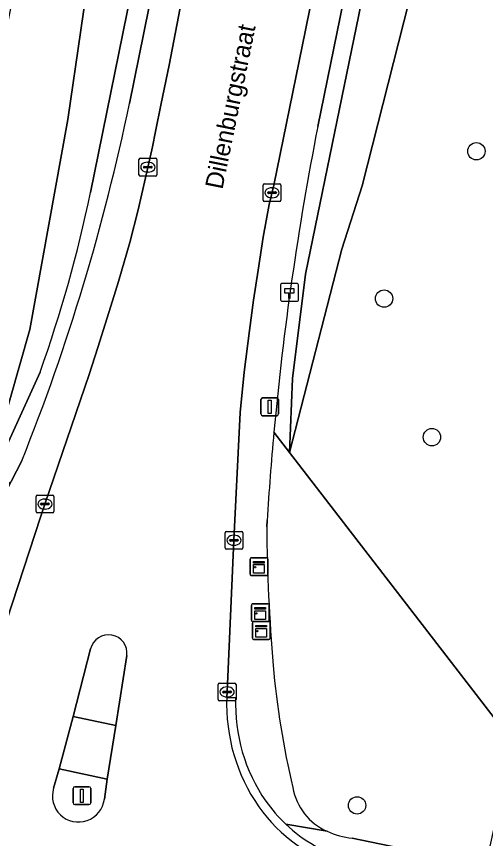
# Model space of a CAD drawing. Extents: x 157692 to 159674, y 381452 to 383291.
# Drawn here: x 158634.79 to 158661.11, y 382684.57 to 382730.71 of the extents above; entities that cross this region are included whole.
import ezdxf

# ---------------------------------------------------------------- set-up
doc = ezdxf.new("R2010")
doc.units = 0
for name, color, linetype in [('IMGEO_Boom', 7, 'Continuous'), ('IMGEO_Groenvoorziening', 7, 'Continuous'), ('IMGEO_Hectometerpaal', 7, 'Continuous'), ('IMGEO_Kast', 7, 'Continuous'), ('IMGEO_Kolk', 7, 'Continuous'), ('IMGEO_Lichtmast', 7, 'Continuous'), ('IMGEO_Openbare_ruimte_label', 7, 'Continuous'), ('IMGEO_Rijbaan_lokaal_open', 7, 'Continuous'), ('IMGEO_Verkeerseiland_open', 7, 'Continuous'), ('IMGEO_Voetpad_open', 7, 'Continuous')]:
    doc.layers.add(name, color=color, linetype=linetype)

msp = doc.modelspace()

# ---------------------------------------------------------------- linework, layer by layer
at = {"layer": 'IMGEO_Boom'}
for centre in [(158660.596, 382723.141), (158655.417, 382714.875), (158658.099, 382707.097), (158653.903, 382686.432)]:
    msp.add_circle(centre, 0.489, dxfattribs=at)
at = {"layer": 'IMGEO_Groenvoorziening'}
for points in [[(158632.745, 382703.334), (158635.55, 382713.134), (158637.679, 382724.927), (158641.312, 382750), (158648.641, 382807.609), (158649.845, 382812.345), (158650.33, 382813.605), (158650.16, 382813.638), (158647.466, 382821.377), (158647.156, 382819.002), (158642.273, 382782.708), (158639.286, 382755.57), (158638.221, 382750), (158630.784, 382712.905), (158629.714, 382708.186), (158624.033, 382709.319), (158623.985, 382709.086), (158625.484, 382708.828), (158623.533, 382699.345), (158618.451, 382700.394), (158617.994, 382696.776), (158622.669, 382695.989)], [(158669.872, 382725.146), (158674.896, 382750), (158688.55, 382817.557), (158678.115, 382809.196), (158676.891, 382809.059), (158676.635, 382806.884), (158674.473, 382799.084), (158671.751, 382787.7), (158669.714, 382780.412), (158661.791, 382750), (158657.985, 382736.166), (158654.179, 382721.201), (158653.037, 382717.653), (158650.109, 382706.237), (158662.606, 382690.028)], [(158669.714, 382780.412), (158671.751, 382787.7), (158674.473, 382799.084), (158676.635, 382806.884), (158676.891, 382809.059), (158669.15, 382808.193), (158669.069, 382807.795), (158669.595, 382807.547), (158669.708, 382807.209), (158657.947, 382750), (158651.008, 382716.245), (158650.279, 382710.397), (158650.109, 382706.237), (158653.037, 382717.653), (158654.179, 382721.201), (158657.985, 382736.166), (158661.791, 382750)]]:
    msp.add_lwpolyline(points, close=True, dxfattribs=at)
for points in [[(158656.834, 382808.993), (158657.194, 382809.564), (158657.633, 382809.983), (158657.874, 382810.023), (158657.985, 382809.048), (158658.159, 382809.903), (158657.969, 382809.942), (158658.403, 382812.052), (158650.33, 382813.605), (158649.845, 382812.345), (158648.641, 382807.609), (158641.312, 382750), (158637.679, 382724.927), (158635.55, 382713.134), (158632.745, 382703.334), (158636.118, 382710.748)], [(158641.131, 382725.823), (158646.027, 382750), (158657.985, 382809.048), (158657.874, 382810.023), (158657.633, 382809.983), (158657.194, 382809.564), (158656.834, 382808.993), (158644.868, 382750), (158638.95, 382720.827)], [(158638.95, 382720.827), (158644.868, 382750), (158656.834, 382808.993)], [(158669.708, 382807.209), (158669.595, 382807.547), (158669.069, 382807.795), (158669.049, 382807.696), (158668.938, 382807.719), (158656.898, 382750), (158651.696, 382724.533)], [(158649.235, 382707.371), (158650.109, 382706.237), (158650.279, 382710.397), (158651.008, 382716.245), (158657.947, 382750), (158669.708, 382807.209)], [(158636.118, 382710.748), (158632.745, 382703.334), (158634.496, 382704.61), (158635.086, 382705.761)], [(158653.631, 382684.589), (158661.132, 382683.043), (158661.847, 382686.36), (158662.606, 382690.028), (158650.109, 382706.237), (158649.235, 382707.371)], [(158648.852, 382702.413), (158648.833, 382702.062)]]:
    msp.add_lwpolyline(points, dxfattribs=at)
for centre, radius, start, end in [((158525.384, 382749.758), 118.195, 338.14642, 348.3168), ((158819.65, 382691.691), 171.135, 168.93598, 174.74306), ((158562.068, 382736.992), 78.563, 340.48526, 348.12612), ((158562.068, 382736.992), 78.563, 340.48526, 348.12612), ((158824.89, 382691.308), 176.388, 174.77506, 176.39041), ((158751.35, 382702.877), 102.52, 180.45532, 184.81124), ((158699.344, 382698.849), 50.361, 185.2073, 193.1063), ((158653.552, 382688.006), 3.307, 190.0551, 246.2594), ((158654.046, 382688.84), 4.271, 244.6807, 264.4177)]:
    msp.add_arc(centre, radius, start, end, dxfattribs=at)
at = {"layer": 'IMGEO_Hectometerpaal'}
for p, q in [((158649.611, 382715.644), (158649.611, 382714.803)), ((158649.611, 382715.644), (158649.611, 382714.803)), ((158650.527, 382715.728), (158649.686, 382715.728)), ((158650.527, 382715.728), (158649.686, 382715.728)), ((158650.611, 382714.812), (158650.611, 382715.653)), ((158650.611, 382714.812), (158650.611, 382715.653)), ((158649.695, 382714.728), (158650.536, 382714.728)), ((158649.695, 382714.728), (158650.536, 382714.728))]:
    msp.add_line(p, q, dxfattribs=at)
msp.add_lwpolyline([(158650.136, 382714.872), (158650.076, 382714.872), (158650.076, 382715.177), (158649.856, 382715.177), (158649.856, 382715.446), (158650.356, 382715.446), (158650.356, 382715.177), (158650.136, 382715.177), (158650.136, 382714.872)], dxfattribs=at)
for centre, start, end in [((158649.689, 382715.65), 92.4484, 184.2845), ((158649.689, 382715.65), 92.4484, 184.2845), ((158650.533, 382715.65), 2.4484, 94.2845), ((158650.533, 382715.65), 2.4484, 94.2845), ((158649.689, 382714.806), 182.4484, 274.2845), ((158649.689, 382714.806), 182.4484, 274.2845), ((158650.533, 382714.806), 272.4484, 4.2845), ((158650.533, 382714.806), 272.4484, 4.2845)]:
    msp.add_arc(centre, 0.0779, start, end, dxfattribs=at)
at = {"layer": 'IMGEO_Kast'}
for p, q in [((158647.97, 382700.33), (158648.811, 382700.33)), ((158648.811, 382700.33), (158647.97, 382700.33)), ((158648.895, 382700.255), (158648.895, 382699.414)), ((158648.895, 382699.414), (158648.895, 382700.255)), ((158647.895, 382699.405), (158647.895, 382700.246)), ((158647.895, 382700.246), (158647.895, 382699.405)), ((158648.82, 382699.33), (158647.979, 382699.33)), ((158647.979, 382699.33), (158648.82, 382699.33)), ((158647.969, 382696.818), (158647.969, 382697.659)), ((158647.969, 382697.659), (158647.969, 382696.818)), ((158648.044, 382697.743), (158648.885, 382697.743)), ((158648.885, 382697.743), (158648.044, 382697.743)), ((158648.969, 382697.668), (158648.969, 382696.827)), ((158648.969, 382696.827), (158648.969, 382697.668)), ((158648.03, 382695.821), (158648.03, 382696.662)), ((158648.03, 382696.662), (158648.03, 382695.821)), ((158648.894, 382696.743), (158648.053, 382696.743)), ((158648.053, 382696.743), (158648.894, 382696.743)), ((158648.105, 382696.746), (158648.946, 382696.746)), ((158648.946, 382696.746), (158648.105, 382696.746)), ((158649.03, 382696.671), (158649.03, 382695.83)), ((158649.03, 382695.83), (158649.03, 382696.671)), ((158648.955, 382695.746), (158648.114, 382695.746)), ((158648.114, 382695.746), (158648.955, 382695.746))]:
    msp.add_line(p, q, dxfattribs=at)
for points in [[(158648.09, 382700.12), (158648.69, 382700.12), (158648.69, 382700.035), (158648.09, 382700.035), (158648.09, 382700.12)], [(158648.09, 382699.945), (158648.69, 382699.945), (158648.69, 382699.456), (158648.09, 382699.456), (158648.09, 382699.945)], [(158648.164, 382697.533), (158648.764, 382697.533), (158648.764, 382697.448), (158648.164, 382697.448), (158648.164, 382697.533)], [(158648.164, 382697.358), (158648.764, 382697.358), (158648.764, 382696.869), (158648.164, 382696.869), (158648.164, 382697.358)], [(158648.225, 382696.536), (158648.825, 382696.536), (158648.825, 382696.451), (158648.225, 382696.451), (158648.225, 382696.536)], [(158648.225, 382696.361), (158648.825, 382696.361), (158648.825, 382695.872), (158648.225, 382695.872), (158648.225, 382696.361)]]:
    msp.add_lwpolyline(points, dxfattribs=at)
for centre in [(158648.174, 382699.794), (158648.248, 382697.207), (158648.309, 382696.21)]:
    msp.add_circle(centre, 0.0377, dxfattribs=at)
for centre, start, end in [((158647.973, 382700.252), 92.4484, 184.2845), ((158647.973, 382700.252), 92.4484, 184.2845), ((158648.817, 382700.252), 2.4484, 94.2845), ((158648.817, 382700.252), 2.4484, 94.2845), ((158647.973, 382699.408), 182.4484, 274.2845), ((158647.973, 382699.408), 182.4484, 274.2845), ((158648.817, 382699.408), 272.4484, 4.2845), ((158648.817, 382699.408), 272.4484, 4.2845), ((158648.047, 382697.665), 92.4484, 184.2845), ((158648.047, 382697.665), 92.4484, 184.2845), ((158648.891, 382697.665), 2.4484, 94.2845), ((158648.891, 382697.665), 2.4484, 94.2845), ((158648.047, 382696.821), 182.4484, 274.2845), ((158648.047, 382696.821), 182.4484, 274.2845), ((158648.108, 382696.668), 92.4484, 184.2845), ((158648.108, 382696.668), 92.4484, 184.2845), ((158648.891, 382696.821), 272.4484, 4.2845), ((158648.891, 382696.821), 272.4484, 4.2845), ((158648.952, 382696.668), 2.4484, 94.2845), ((158648.952, 382696.668), 2.4484, 94.2845), ((158648.108, 382695.824), 182.4484, 274.2845), ((158648.108, 382695.824), 182.4484, 274.2845), ((158648.952, 382695.824), 272.4484, 4.2845), ((158648.952, 382695.824), 272.4484, 4.2845)]:
    msp.add_arc(centre, 0.0779, start, end, dxfattribs=at)
at = {"layer": 'IMGEO_Kolk'}
for p, q in [((158641.663, 382721.823), (158641.663, 382722.675)), ((158641.738, 382722.749), (158642.59, 382722.749)), ((158642.151, 382722.529), (158642.176, 382722.529)), ((158642.664, 382722.675), (158642.664, 382721.823)), ((158641.922, 382722.243), (158641.922, 382722.255)), ((158642.36, 382722.206), (158641.962, 382722.206)), ((158641.965, 382722.292), (158642.363, 382722.292)), ((158642.174, 382721.969), (158642.149, 382721.969)), ((158642.406, 382722.255), (158642.406, 382722.243)), ((158642.59, 382721.749), (158641.738, 382721.749)), ((158648.63, 382720.389), (158648.63, 382721.241)), ((158648.705, 382721.315), (158649.557, 382721.315)), ((158649.118, 382721.095), (158649.143, 382721.095)), ((158649.631, 382721.241), (158649.631, 382720.389)), ((158648.889, 382720.809), (158648.889, 382720.821)), ((158649.327, 382720.772), (158648.929, 382720.772)), ((158648.932, 382720.858), (158649.33, 382720.858)), ((158649.373, 382720.821), (158649.373, 382720.809)), ((158649.557, 382720.315), (158648.705, 382720.315)), ((158649.141, 382720.535), (158649.116, 382720.535)), ((158635.889, 382702.917), (158635.889, 382703.769)), ((158635.964, 382703.843), (158636.816, 382703.843)), ((158636.377, 382703.623), (158636.402, 382703.623)), ((158636.89, 382703.769), (158636.89, 382702.917)), ((158636.148, 382703.337), (158636.148, 382703.349)), ((158636.586, 382703.3), (158636.188, 382703.3)), ((158636.191, 382703.386), (158636.589, 382703.386)), ((158636.4, 382703.063), (158636.375, 382703.063)), ((158636.632, 382703.349), (158636.632, 382703.337)), ((158636.816, 382702.843), (158635.964, 382702.843)), ((158646.493, 382700.884), (158646.493, 382701.736)), ((158646.568, 382701.81), (158647.42, 382701.81)), ((158647.494, 382701.736), (158647.494, 382700.884)), ((158646.752, 382701.304), (158646.752, 382701.316)), ((158647.19, 382701.267), (158646.792, 382701.267)), ((158646.795, 382701.353), (158647.193, 382701.353)), ((158646.981, 382701.59), (158647.006, 382701.59)), ((158647.236, 382701.316), (158647.236, 382701.304)), ((158647.42, 382700.81), (158646.568, 382700.81)), ((158647.004, 382701.03), (158646.979, 382701.03)), ((158646.108, 382692.372), (158646.108, 382693.224)), ((158646.183, 382693.298), (158647.035, 382693.298)), ((158646.596, 382693.078), (158646.621, 382693.078)), ((158647.109, 382693.224), (158647.109, 382692.372)), ((158646.367, 382692.792), (158646.367, 382692.804)), ((158646.805, 382692.755), (158646.407, 382692.755)), ((158646.41, 382692.841), (158646.808, 382692.841)), ((158646.619, 382692.518), (158646.594, 382692.518)), ((158646.851, 382692.804), (158646.851, 382692.792)), ((158647.035, 382692.298), (158646.183, 382692.298))]:
    msp.add_line(p, q, dxfattribs=at)
for points in [[(158641.663, 382721.823), (158641.663, 382722.675)], [(158641.738, 382722.749), (158642.59, 382722.749)], [(158642.664, 382722.675), (158642.664, 382721.823)], [(158642.59, 382721.749), (158641.738, 382721.749)], [(158648.63, 382720.389), (158648.63, 382721.241)], [(158648.705, 382721.315), (158649.557, 382721.315)], [(158649.631, 382721.241), (158649.631, 382720.389)], [(158649.557, 382720.315), (158648.705, 382720.315)], [(158635.889, 382702.917), (158635.889, 382703.769)], [(158635.964, 382703.843), (158636.816, 382703.843)], [(158636.89, 382703.769), (158636.89, 382702.917)], [(158636.816, 382702.843), (158635.964, 382702.843)], [(158646.493, 382700.884), (158646.493, 382701.736)], [(158646.568, 382701.81), (158647.42, 382701.81)], [(158647.494, 382701.736), (158647.494, 382700.884)], [(158647.42, 382700.81), (158646.568, 382700.81)], [(158646.108, 382692.372), (158646.108, 382693.224)], [(158646.183, 382693.298), (158647.035, 382693.298)], [(158647.109, 382693.224), (158647.109, 382692.372)], [(158647.035, 382692.298), (158646.183, 382692.298)]]:
    msp.add_lwpolyline(points, dxfattribs=at)
for centre, radius, start, end in [((158641.74, 382722.673), 0.0765, 91.552, 178.448), ((158641.74, 382722.673), 0.0765, 91.552, 178.448), ((158642.588, 382722.673), 0.0765, 1.552, 88.448), ((158642.588, 382722.673), 0.0765, 1.552, 88.448), ((158641.962, 382722.252), 0.0403, 85.8775, 175.7526), ((158641.959, 382722.242), 0.0366, 178.938, 274.7102), ((158642.363, 382722.249), 0.043, 264.8664, 352.4533), ((158642.367, 382722.254), 0.0386, 1.7309, 96.639), ((158641.74, 382721.825), 0.0765, 181.552, 268.448), ((158641.74, 382721.825), 0.0765, 181.552, 268.448), ((158642.588, 382721.825), 0.0765, 271.552, 358.448), ((158642.588, 382721.825), 0.0765, 271.552, 358.448), ((158648.707, 382721.239), 0.0765, 91.552, 178.448), ((158648.707, 382721.239), 0.0765, 91.552, 178.448), ((158649.555, 382721.239), 0.0765, 1.552, 88.448), ((158649.555, 382721.239), 0.0765, 1.552, 88.448), ((158648.929, 382720.818), 0.0403, 85.8775, 175.7526), ((158648.926, 382720.808), 0.0366, 178.938, 274.7102), ((158649.33, 382720.815), 0.043, 264.8664, 352.4533), ((158649.334, 382720.82), 0.0386, 1.7309, 96.639), ((158648.707, 382720.391), 0.0765, 181.552, 268.448), ((158648.707, 382720.391), 0.0765, 181.552, 268.448), ((158649.555, 382720.391), 0.0765, 271.552, 358.448), ((158649.555, 382720.391), 0.0765, 271.552, 358.448), ((158635.966, 382703.767), 0.0765, 91.552, 178.448), ((158635.966, 382703.767), 0.0765, 91.552, 178.448), ((158636.814, 382703.767), 0.0765, 1.552, 88.448), ((158636.814, 382703.767), 0.0765, 1.552, 88.448), ((158636.188, 382703.346), 0.0403, 85.8775, 175.7526), ((158636.185, 382703.336), 0.0366, 178.938, 274.7102), ((158636.589, 382703.343), 0.043, 264.8664, 352.4533), ((158636.593, 382703.348), 0.0386, 1.7309, 96.639), ((158635.966, 382702.919), 0.0765, 181.552, 268.448), ((158635.966, 382702.919), 0.0765, 181.552, 268.448), ((158636.814, 382702.919), 0.0765, 271.552, 358.448), ((158636.814, 382702.919), 0.0765, 271.552, 358.448), ((158646.57, 382701.734), 0.0765, 91.552, 178.448), ((158646.57, 382701.734), 0.0765, 91.552, 178.448), ((158647.418, 382701.734), 0.0765, 1.552, 88.448), ((158647.418, 382701.734), 0.0765, 1.552, 88.448), ((158646.792, 382701.313), 0.0403, 85.8775, 175.7526), ((158646.789, 382701.303), 0.0366, 178.938, 274.7102), ((158647.193, 382701.31), 0.043, 264.8664, 352.4533), ((158647.197, 382701.315), 0.0386, 1.7309, 96.639), ((158646.57, 382700.886), 0.0765, 181.552, 268.448), ((158646.57, 382700.886), 0.0765, 181.552, 268.448), ((158647.418, 382700.886), 0.0765, 271.552, 358.448), ((158647.418, 382700.886), 0.0765, 271.552, 358.448), ((158646.185, 382693.222), 0.0765, 91.552, 178.448), ((158646.185, 382693.222), 0.0765, 91.552, 178.448), ((158647.033, 382693.222), 0.0765, 1.552, 88.448), ((158647.033, 382693.222), 0.0765, 1.552, 88.448), ((158646.407, 382692.801), 0.0403, 85.8775, 175.7526), ((158646.404, 382692.791), 0.0366, 178.938, 274.7102), ((158646.808, 382692.798), 0.043, 264.8664, 352.4533), ((158646.812, 382692.803), 0.0386, 1.7309, 96.639), ((158646.185, 382692.374), 0.0765, 181.552, 268.448), ((158646.185, 382692.374), 0.0765, 181.552, 268.448), ((158647.033, 382692.374), 0.0765, 271.552, 358.448), ((158647.033, 382692.374), 0.0765, 271.552, 358.448)]:
    msp.add_arc(centre, radius, start, end, dxfattribs=at)
for centre, major_axis, ratio, start_param, end_param in [((158642.15, 382722.249), (-0.387, 0.002), 0.722429, 4.712389, 7.853982), ((158642.175, 382722.249), (-0.39, 0.002), 0.717154, 1.570796, 4.712389), ((158649.117, 382720.815), (-0.387, 0.002), 0.722429, 4.712389, 7.853982), ((158649.142, 382720.815), (-0.39, 0.002), 0.717154, 1.570796, 4.712389), ((158636.376, 382703.343), (-0.387, 0.002), 0.722429, 4.712389, 7.853982), ((158636.401, 382703.343), (-0.39, 0.002), 0.717154, 1.570796, 4.712389), ((158646.98, 382701.31), (-0.387, 0.002), 0.722429, 4.712389, 7.853982), ((158647.005, 382701.31), (-0.39, 0.002), 0.717154, 1.570796, 4.712389), ((158646.595, 382692.798), (-0.387, 0.002), 0.722429, 4.712389, 7.853982), ((158646.62, 382692.798), (-0.39, 0.002), 0.717154, 1.570796, 4.712389)]:
    msp.add_ellipse(centre, major_axis=major_axis, ratio=ratio, start_param=start_param, end_param=end_param, dxfattribs=at)
at = {"layer": 'IMGEO_Lichtmast'}
for p, q in [((158648.502, 382708.403), (158648.502, 382709.203)), ((158648.502, 382709.203), (158648.502, 382708.403)), ((158648.602, 382709.303), (158649.392, 382709.303)), ((158649.392, 382709.303), (158648.602, 382709.303)), ((158649.492, 382709.203), (158649.492, 382708.403)), ((158649.492, 382708.403), (158649.492, 382709.203)), ((158649.392, 382708.303), (158648.602, 382708.303)), ((158648.602, 382708.303), (158649.392, 382708.303)), ((158637.965, 382686.577), (158637.965, 382687.377)), ((158637.965, 382687.377), (158637.965, 382686.577)), ((158638.065, 382687.477), (158638.855, 382687.477)), ((158638.855, 382687.477), (158638.065, 382687.477)), ((158638.955, 382687.377), (158638.955, 382686.577)), ((158638.955, 382686.577), (158638.955, 382687.377)), ((158638.855, 382686.477), (158638.065, 382686.477)), ((158638.065, 382686.477), (158638.855, 382686.477))]:
    msp.add_line(p, q, dxfattribs=at)
for points in [[(158648.922, 382709.178), (158649.072, 382709.178), (158649.072, 382708.428), (158648.922, 382708.428), (158648.922, 382709.178)], [(158638.385, 382687.352), (158638.535, 382687.352), (158638.535, 382686.602), (158638.385, 382686.602), (158638.385, 382687.352)]]:
    msp.add_lwpolyline(points, dxfattribs=at)
for centre, start, end in [((158648.602, 382709.203), 90, 180), ((158648.602, 382709.203), 90, 180), ((158649.392, 382709.203), 0, 90), ((158649.392, 382709.203), 360, 90), ((158648.602, 382708.403), 180, 270), ((158648.602, 382708.403), 180, 270), ((158649.392, 382708.403), 270, 0), ((158649.392, 382708.403), 270, 0), ((158638.065, 382687.377), 90, 180), ((158638.065, 382687.377), 90, 180), ((158638.855, 382687.377), 0, 90), ((158638.855, 382687.377), 360, 90), ((158638.065, 382686.577), 180, 270), ((158638.065, 382686.577), 180, 270), ((158638.855, 382686.577), 270, 0), ((158638.855, 382686.577), 270, 0)]:
    msp.add_arc(centre, 0.1, start, end, dxfattribs=at)
at = {"layer": 'IMGEO_Rijbaan_lokaal_open'}
for points in [[(158650.587, 382763.319), (158648.534, 382753.22), (158647.868, 382750), (158645.559, 382738.842), (158644.674, 382734.825), (158643.364, 382727.982), (158642.918, 382725.825), (158642.59, 382724.252), (158642.415, 382723.397), (158642.04, 382721.652), (158641.624, 382719.851), (158641.16, 382718.022), (158640.521, 382715.834), (158640.181, 382714.747), (158639.354, 382712.132), (158638.868, 382710.605), (158636.391, 382703.343), (158636.161, 382702.661), (158633.582, 382694.827), (158633.117, 382693.663)], [(158646.589, 382692.496), (158646.604, 382692.798), (158646.993, 382701.31), (158647.345, 382708.483), (158647.571, 382710.745), (158647.864, 382713.078), (158648.093, 382714.777), (158648.345, 382716.472), (158648.63, 382718.314), (158648.963, 382720.148), (158649.091, 382720.691), (158649.234, 382721.23), (158651.008, 382729.937), (158653.012, 382739.816), (158654.545, 382747.62)], [(158636.873, 382687.392), (158637.185, 382688.489), (158637.964, 382691.427), (158638.95, 382695.221)], [(158640.981, 382694.841), (158640.361, 382690.919), (158639.886, 382687.91), (158639.722, 382686.777)]]:
    msp.add_lwpolyline(points, dxfattribs=at)
for centre, radius, start, end in [((158639.955, 382694.975), 1.035, 352.5647, 166.2403), ((158656.677, 382692.118), 10.095, 177.8536, 214.7951), ((158638.271, 382686.962), 1.463, 162.892, 352.7455), ((158655.873, 382691.705), 9.2, 215.544, 253.3069)]:
    msp.add_arc(centre, radius, start, end, dxfattribs=at)
at = {"layer": 'IMGEO_Verkeerseiland_open'}
for points in [[(158638.95, 382695.221), (158637.964, 382691.427), (158640.361, 382690.919), (158640.981, 382694.841)], [(158639.722, 382686.777), (158639.886, 382687.91), (158637.185, 382688.489), (158636.873, 382687.392)]]:
    msp.add_lwpolyline(points, dxfattribs=at)
for centre, radius, start, end in [((158639.955, 382694.975), 1.035, 352.5647, 166.2403), ((158638.271, 382686.962), 1.463, 162.892, 352.7455)]:
    msp.add_arc(centre, radius, start, end, dxfattribs=at)
at = {"layer": 'IMGEO_Voetpad_open'}
for points in [[(158648.534, 382753.22), (158650.587, 382763.319), (158653.033, 382775.262), (158656.46, 382791.892), (158658.35, 382801.238), (158660.542, 382811.88), (158660.685, 382812.564), (158660.414, 382812.619), (158658.919, 382812.925), (158658.292, 382809.876), (158658.159, 382809.903), (158657.985, 382809.048), (158646.027, 382750), (158641.131, 382725.823)], [(158656.371, 382756.157), (158655.054, 382750), (158654.545, 382747.62), (158653.012, 382739.816), (158651.008, 382729.937), (158649.234, 382721.23), (158649.091, 382720.691), (158648.963, 382720.148), (158648.63, 382718.314), (158648.345, 382716.472), (158648.093, 382714.777), (158647.864, 382713.078), (158647.571, 382710.745), (158647.345, 382708.483), (158646.993, 382701.31), (158646.604, 382692.798), (158646.589, 382692.496), (158647.088, 382692.475)], [(158632.631, 382693.807), (158633.117, 382693.663), (158633.582, 382694.827), (158636.161, 382702.661), (158636.391, 382703.343), (158638.868, 382710.605), (158639.354, 382712.132), (158640.181, 382714.747), (158640.521, 382715.834), (158641.16, 382718.022), (158641.624, 382719.851), (158642.04, 382721.652), (158642.415, 382723.397), (158642.59, 382724.252), (158642.918, 382725.825), (158643.364, 382727.982), (158644.674, 382734.825), (158645.559, 382738.842), (158647.868, 382750), (158648.534, 382753.22)], [(158651.696, 382724.533), (158656.898, 382750)], [(158635.086, 382705.761), (158634.496, 382704.61), (158632.624, 382700.963), (158631.236, 382698.023), (158628.078, 382691.647)], [(158648.833, 382702.062), (158648.852, 382702.413)], [(158647.088, 382692.475), (158646.589, 382692.496)], [(158652.22, 382684.979), (158649.905, 382685.377)], [(158649.905, 382685.377), (158652.22, 382684.979)], [(158694.047, 382674.129), (158715.505, 382669.699), (158716.096, 382671.745), (158661.132, 382683.043), (158653.631, 382684.589)]]:
    msp.add_lwpolyline(points, dxfattribs=at)
msp.add_lwpolyline([(158637.185, 382688.489), (158639.886, 382687.91), (158640.361, 382690.919), (158637.964, 382691.427)], close=True, dxfattribs=at)
for centre, radius, start, end in [((158525.384, 382749.758), 118.195, 338.14642, 348.3168), ((158819.65, 382691.691), 171.135, 168.93598, 174.74306), ((158824.89, 382691.308), 176.388, 174.77506, 176.39041), ((158751.35, 382702.877), 102.52, 180.45532, 184.81124), ((158699.344, 382698.849), 50.361, 185.2073, 193.1063), ((158656.677, 382692.118), 10.095, 177.8536, 214.7951), ((158656.656, 382692.113), 9.575, 177.8337, 214.6351), ((158656.656, 382692.113), 9.575, 177.8337, 214.6351), ((158653.552, 382688.006), 3.307, 190.0551, 246.2594), ((158655.912, 382691.746), 8.755, 215.4299, 226.6781), ((158655.912, 382691.746), 8.755, 215.4299, 226.6781), ((158655.873, 382691.705), 9.2, 215.544, 253.3069), ((158655.886, 382691.724), 8.721, 226.7009, 253.205), ((158655.886, 382691.724), 8.721, 226.7009, 253.205), ((158654.046, 382688.84), 4.271, 244.6807, 264.4177)]:
    msp.add_arc(centre, radius, start, end, dxfattribs=at)

# ---------------------------------------------------------------- texts
at = {"layer": 'IMGEO_Openbare_ruimte_label'}
msp.add_text('Dillenburgstraat', height=1, rotation=78.5215, dxfattribs=at).set_placement((158646.346, 382720.963))

doc.saveas('drawing.dxf')
